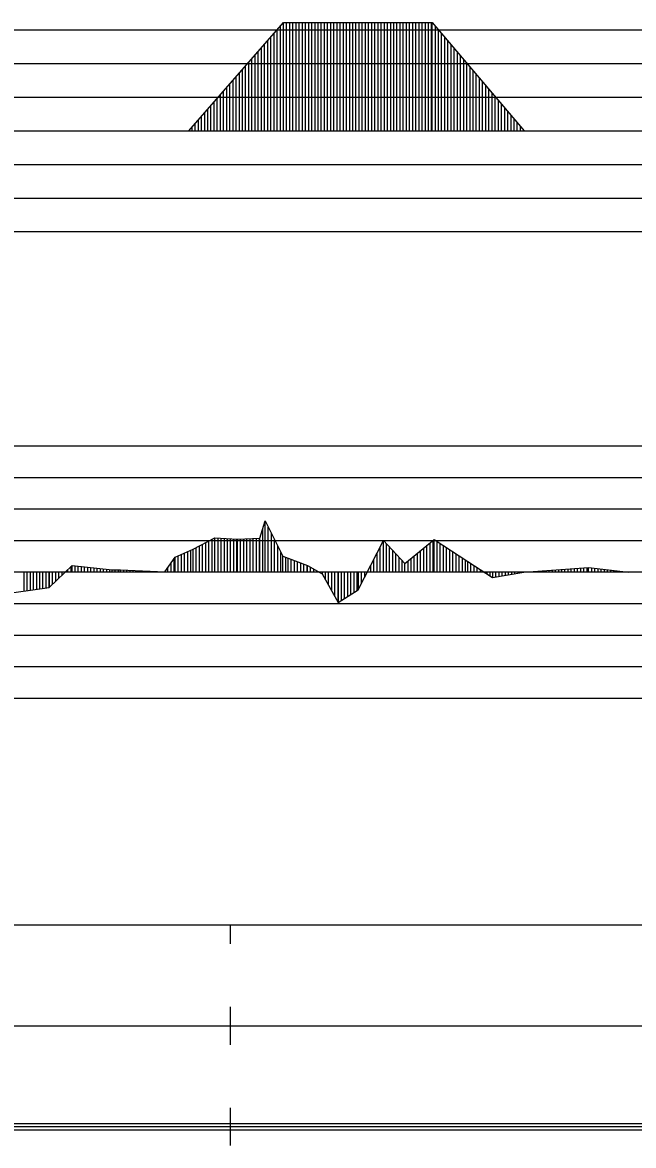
# Model space of a CAD drawing. Extents: x 2 to 10148, y 0 to 380.
# Drawn here: x 6083.2 to 6131.7, y 196.5 to 285.6 of the extents above; entities that cross this region are included whole.
import ezdxf

# ---------------------------------------------------------------- set-up
doc = ezdxf.new("R2010")
doc.units = 0
for name, color, linetype in [('POSUN_CARA', 7, 'Continuous'), ('POSUN_RASTR', 7, 'Continuous'), ('RYCHL_RASTR', 7, 'Continuous'), ('ZRYCHL_CARA', 7, 'Continuous'), ('ZRYCHL_RASTR', 7, 'Continuous')]:
    doc.layers.add(name, color=color, linetype=linetype)

msp = doc.modelspace()

# ---------------------------------------------------------------- linework, layer by layer
at = {"layer": 'POSUN_CARA'}
for p, q in [((6102.01, 244.672), (6102.436, 246.06)), ((6102.436, 246.06), (6103.836, 243.244)), ((6102.436, 242), (6102.436, 246.06)), ((6102.26, 242), (6102.26, 245.487)), ((6102.686, 242), (6102.686, 245.557)), ((6102.936, 242), (6102.936, 245.054)), ((6096.725, 243.818), (6098.454, 244.71)), ((6097.475, 242), (6097.475, 244.205)), ((6097.725, 242), (6097.725, 244.333)), ((6097.975, 242), (6097.975, 244.462)), ((6098.225, 242), (6098.225, 244.591)), ((6098.454, 244.71), (6100.244, 244.591)), ((6098.454, 242), (6098.454, 244.71)), ((6098.704, 242), (6098.704, 244.693)), ((6098.954, 242), (6098.954, 244.676)), ((6099.204, 242), (6099.204, 244.66)), ((6099.454, 242), (6099.454, 244.643)), ((6099.704, 242), (6099.704, 244.627)), ((6099.954, 242), (6099.954, 244.61)), ((6100.204, 242), (6100.204, 244.593)), ((6100.244, 244.591), (6102.01, 244.672)), ((6100.244, 242), (6100.244, 244.591)), ((6100.494, 242), (6100.494, 244.602)), ((6100.744, 242), (6100.744, 244.614)), ((6100.994, 242), (6100.994, 244.625)), ((6101.244, 242), (6101.244, 244.637)), ((6101.494, 242), (6101.494, 244.648)), ((6101.744, 242), (6101.744, 244.66)), ((6101.994, 242), (6101.994, 244.672)), ((6102.01, 242), (6102.01, 244.672)), ((6103.186, 242), (6103.186, 244.551)), ((6109.815, 240.58), (6111.813, 244.49)), ((6111.813, 244.49), (6113.518, 242.662)), ((6111.813, 242), (6111.813, 244.49)), ((6112.063, 242), (6112.063, 244.222)), ((6113.518, 242.662), (6115.831, 244.585)), ((6115.268, 242), (6115.268, 244.117)), ((6115.518, 242), (6115.518, 244.325)), ((6115.768, 242), (6115.768, 244.533)), ((6115.831, 244.585), (6118.512, 242.842)), ((6115.831, 242), (6115.831, 244.585)), ((6116.081, 242), (6116.081, 244.423)), ((6116.331, 242), (6116.331, 244.26)), ((6095.301, 243.162), (6096.725, 243.818)), ((6095.551, 242), (6095.551, 243.277)), ((6095.801, 242), (6095.801, 243.392)), ((6096.051, 242), (6096.051, 243.507)), ((6096.301, 242), (6096.301, 243.622)), ((6096.551, 242), (6096.551, 243.738)), ((6096.725, 242), (6096.725, 243.818)), ((6096.975, 242), (6096.975, 243.947)), ((6097.225, 242), (6097.225, 244.076)), ((6103.436, 242), (6103.436, 244.049)), ((6103.686, 242), (6103.686, 243.546)), ((6103.836, 243.244), (6104.265, 243.093)), ((6103.836, 242), (6103.836, 243.244)), ((6111.315, 242), (6111.315, 243.516)), ((6111.565, 242), (6111.565, 244.005)), ((6112.313, 242), (6112.313, 243.954)), ((6112.563, 242), (6112.563, 243.686)), ((6112.813, 242), (6112.813, 243.418)), ((6114.268, 242), (6114.268, 243.286)), ((6114.518, 242), (6114.518, 243.493)), ((6114.768, 242), (6114.768, 243.701)), ((6115.018, 242), (6115.018, 243.909)), ((6116.581, 242), (6116.581, 244.098)), ((6116.831, 242), (6116.831, 243.935)), ((6117.081, 242), (6117.081, 243.772)), ((6117.331, 242), (6117.331, 243.61)), ((6117.581, 242), (6117.581, 243.447)), ((6117.831, 242), (6117.831, 243.284)), ((6085.302, 240.779), (6087.123, 242.517)), ((6087.052, 242), (6087.052, 242.449)), ((6087.123, 242.517), (6090.299, 242.165)), ((6087.123, 242), (6087.123, 242.517)), ((6087.373, 242), (6087.373, 242.489)), ((6087.623, 242), (6087.623, 242.462)), ((6087.873, 242), (6087.873, 242.434)), ((6088.123, 242), (6088.123, 242.406)), ((6088.373, 242), (6088.373, 242.379)), ((6088.623, 242), (6088.623, 242.351)), ((6094.478, 242.015), (6095.301, 243.162)), ((6094.728, 242), (6094.728, 242.363)), ((6094.978, 242), (6094.978, 242.712)), ((6095.228, 242), (6095.228, 243.06)), ((6095.301, 242), (6095.301, 243.162)), ((6104.086, 242), (6104.086, 243.156)), ((6104.265, 243.093), (6105.787, 242.516)), ((6104.265, 242), (6104.265, 243.093)), ((6104.515, 242), (6104.515, 242.998)), ((6104.765, 242), (6104.765, 242.903)), ((6105.015, 242), (6105.015, 242.808)), ((6105.265, 242), (6105.265, 242.714)), ((6105.515, 242), (6105.515, 242.619)), ((6105.765, 242), (6105.765, 242.524)), ((6105.787, 242.516), (6106.949, 241.845)), ((6105.787, 242), (6105.787, 242.516)), ((6106.037, 242), (6106.037, 242.371)), ((6110.815, 242), (6110.815, 242.537)), ((6111.065, 242), (6111.065, 243.026)), ((6113.063, 242), (6113.063, 243.15)), ((6113.313, 242), (6113.313, 242.882)), ((6113.518, 242), (6113.518, 242.662)), ((6113.768, 242), (6113.768, 242.87)), ((6114.018, 242), (6114.018, 243.078)), ((6118.081, 242), (6118.081, 243.122)), ((6118.331, 242), (6118.331, 242.959)), ((6118.512, 242.842), (6120.465, 241.561)), ((6118.512, 242), (6118.512, 242.842)), ((6118.762, 242), (6118.762, 242.678)), ((6119.012, 242), (6119.012, 242.514)), ((6119.262, 242), (6119.262, 242.35)), ((6122.966, 241.985), (6128.091, 242.36)), ((6127.966, 242), (6127.966, 242.351)), ((6128.091, 242.36), (6131.265, 241.998)), ((6128.091, 242), (6128.091, 242.36)), ((6083.294, 242), (6083.294, 240.493)), ((6083.544, 242), (6083.544, 240.529)), ((6083.794, 242), (6083.794, 240.565)), ((6084.044, 242), (6084.044, 240.6)), ((6084.294, 242), (6084.294, 240.636)), ((6084.544, 242), (6084.544, 240.671)), ((6084.794, 242), (6084.794, 240.707)), ((6085.044, 242), (6085.044, 240.742)), ((6085.294, 242), (6085.294, 240.778)), ((6085.302, 242), (6085.302, 240.779)), ((6085.552, 242), (6085.552, 241.018)), ((6085.802, 242), (6085.802, 241.256)), ((6086.052, 242), (6086.052, 241.495)), ((6086.302, 242), (6086.302, 241.733)), ((6086.552, 242), (6086.552, 241.972)), ((6086.802, 242), (6086.802, 242.21)), ((6088.873, 242), (6088.873, 242.323)), ((6089.123, 242), (6089.123, 242.296)), ((6089.373, 242), (6089.373, 242.268)), ((6089.623, 242), (6089.623, 242.24)), ((6089.873, 242), (6089.873, 242.213)), ((6090.123, 242), (6090.123, 242.185)), ((6090.299, 242.165), (6090.977, 242.172)), ((6090.299, 242), (6090.299, 242.165)), ((6090.549, 242), (6090.549, 242.168)), ((6090.799, 242), (6090.799, 242.17)), ((6090.977, 242.172), (6094.478, 242.015)), ((6090.977, 242), (6090.977, 242.172)), ((6091.227, 242), (6091.227, 242.161)), ((6091.477, 242), (6091.477, 242.149)), ((6091.727, 242), (6091.727, 242.138)), ((6091.977, 242), (6091.977, 242.127)), ((6092.227, 242), (6092.227, 242.116)), ((6092.477, 242), (6092.477, 242.105)), ((6092.727, 242), (6092.727, 242.094)), ((6092.977, 242), (6092.977, 242.082)), ((6093.227, 242), (6093.227, 242.071)), ((6093.477, 242), (6093.477, 242.06)), ((6093.727, 242), (6093.727, 242.049)), ((6093.977, 242), (6093.977, 242.038)), ((6094.227, 242), (6094.227, 242.027)), ((6094.477, 242), (6094.477, 242.015)), ((6094.478, 242), (6094.478, 242.015)), ((6106.287, 242), (6106.287, 242.227)), ((6106.537, 242), (6106.537, 242.083)), ((6106.787, 242), (6106.787, 241.939)), ((6106.949, 242), (6106.949, 241.845)), ((6106.949, 241.845), (6108.216, 239.576)), ((6107.199, 242), (6107.199, 241.397)), ((6107.449, 242), (6107.449, 240.949)), ((6107.699, 242), (6107.699, 240.502)), ((6107.949, 242), (6107.949, 240.054)), ((6108.199, 242), (6108.199, 239.606)), ((6108.216, 242), (6108.216, 239.576)), ((6108.466, 242), (6108.466, 239.733)), ((6108.716, 242), (6108.716, 239.89)), ((6108.966, 242), (6108.966, 240.047)), ((6109.216, 242), (6109.216, 240.204)), ((6109.466, 242), (6109.466, 240.361)), ((6109.716, 242), (6109.716, 240.517)), ((6109.815, 242), (6109.815, 240.58)), ((6110.065, 242), (6110.065, 241.069)), ((6110.315, 242), (6110.315, 241.558)), ((6110.565, 242), (6110.565, 242.048)), ((6119.512, 242), (6119.512, 242.186)), ((6119.762, 242), (6119.762, 242.022)), ((6120.012, 242), (6120.012, 241.859)), ((6120.262, 242), (6120.262, 241.695)), ((6120.465, 242), (6120.465, 241.561)), ((6120.465, 241.561), (6122.966, 241.985)), ((6120.715, 242), (6120.715, 241.604)), ((6120.965, 242), (6120.965, 241.646)), ((6121.215, 242), (6121.215, 241.688)), ((6121.465, 242), (6121.465, 241.731)), ((6121.715, 242), (6121.715, 241.773)), ((6121.965, 242), (6121.965, 241.815)), ((6122.215, 242), (6122.215, 241.857)), ((6122.465, 242), (6122.465, 241.9)), ((6122.715, 242), (6122.715, 241.942)), ((6122.965, 242), (6122.965, 241.984)), ((6122.966, 242), (6122.966, 241.985)), ((6123.216, 242), (6123.216, 242.003)), ((6123.466, 242), (6123.466, 242.021)), ((6123.716, 242), (6123.716, 242.039)), ((6123.966, 242), (6123.966, 242.058)), ((6124.216, 242), (6124.216, 242.076)), ((6124.466, 242), (6124.466, 242.094)), ((6124.716, 242), (6124.716, 242.113)), ((6124.966, 242), (6124.966, 242.131)), ((6125.216, 242), (6125.216, 242.149)), ((6125.466, 242), (6125.466, 242.168)), ((6125.716, 242), (6125.716, 242.186)), ((6125.966, 242), (6125.966, 242.204)), ((6126.216, 242), (6126.216, 242.223)), ((6126.466, 242), (6126.466, 242.241)), ((6126.716, 242), (6126.716, 242.259)), ((6126.966, 242), (6126.966, 242.278)), ((6127.216, 242), (6127.216, 242.296)), ((6127.466, 242), (6127.466, 242.314)), ((6127.716, 242), (6127.716, 242.332)), ((6128.341, 242), (6128.341, 242.331)), ((6128.591, 242), (6128.591, 242.303)), ((6128.841, 242), (6128.841, 242.274)), ((6129.091, 242), (6129.091, 242.246)), ((6129.341, 242), (6129.341, 242.217)), ((6129.591, 242), (6129.591, 242.189)), ((6129.841, 242), (6129.841, 242.16)), ((6130.091, 242), (6130.091, 242.132)), ((6130.341, 242), (6130.341, 242.103)), ((6130.591, 242), (6130.591, 242.075)), ((6130.841, 242), (6130.841, 242.046)), ((6131.091, 242), (6131.091, 242.018)), ((6080.294, 240.067), (6085.302, 240.779)), ((6108.216, 239.576), (6109.815, 240.58))]:
    msp.add_line(p, q, dxfattribs=at)
at = {"layer": 'POSUN_RASTR'}
for p, q in [((5992, 252), (6188, 252)), ((5992, 249.5), (6188, 249.5)), ((5992, 247), (6188, 247)), ((5992, 244.5), (6188, 244.5)), ((5974.91, 242), (6872.958, 242)), ((5992, 239.5), (6188, 239.5)), ((5992, 237), (6188, 237)), ((5992, 234.5), (6188, 234.5)), ((5992, 232), (6188, 232))]:
    msp.add_line(p, q, dxfattribs=at)
at = {"layer": 'RYCHL_RASTR'}
for p, q in [((5971.058, 214), (6871.344, 214)), ((6099.687, 212.5), (6099.687, 214)), ((6099.687, 204.5), (6099.687, 207.5)), ((5971.085, 206), (6871.33, 206)), ((6099.687, 196.5), (6099.687, 199.5)), ((5971.287, 198.25), (6871.33, 198.25)), ((5971.287, 198), (6871.33, 198)), ((5971.307, 197.75), (6871.33, 197.75))]:
    msp.add_line(p, q, dxfattribs=at)
at = {"layer": 'ZRYCHL_CARA'}
for p, q in [((6096.393, 277), (6103.893, 285.593)), ((6103.643, 277), (6103.643, 285.307)), ((6103.893, 277), (6103.893, 285.593)), ((6103.893, 285.593), (6115.686, 285.593)), ((6104.143, 277), (6104.143, 285.593)), ((6104.393, 277), (6104.393, 285.593)), ((6104.643, 277), (6104.643, 285.593)), ((6104.893, 277), (6104.893, 285.593)), ((6105.143, 277), (6105.143, 285.593)), ((6105.393, 277), (6105.393, 285.593)), ((6105.643, 277), (6105.643, 285.593)), ((6105.893, 277), (6105.893, 285.593)), ((6106.143, 277), (6106.143, 285.593)), ((6106.393, 277), (6106.393, 285.593)), ((6106.643, 277), (6106.643, 285.593)), ((6106.893, 277), (6106.893, 285.593)), ((6107.143, 277), (6107.143, 285.593)), ((6107.393, 277), (6107.393, 285.593)), ((6107.643, 277), (6107.643, 285.593)), ((6107.893, 277), (6107.893, 285.593)), ((6108.143, 277), (6108.143, 285.593)), ((6108.393, 277), (6108.393, 285.593)), ((6108.643, 277), (6108.643, 285.593)), ((6108.893, 277), (6108.893, 285.593)), ((6109.143, 277), (6109.143, 285.593)), ((6109.393, 277), (6109.393, 285.593)), ((6109.643, 277), (6109.643, 285.593)), ((6109.893, 277), (6109.893, 285.593)), ((6110.143, 277), (6110.143, 285.593)), ((6110.393, 277), (6110.393, 285.593)), ((6110.643, 277), (6110.643, 285.593)), ((6110.893, 277), (6110.893, 285.593)), ((6111.143, 277), (6111.143, 285.593)), ((6111.393, 277), (6111.393, 285.593)), ((6111.643, 277), (6111.643, 285.593)), ((6111.893, 277), (6111.893, 285.593)), ((6112.143, 277), (6112.143, 285.593)), ((6112.393, 277), (6112.393, 285.593)), ((6112.643, 277), (6112.643, 285.593)), ((6112.893, 277), (6112.893, 285.593)), ((6113.143, 277), (6113.143, 285.593)), ((6113.393, 277), (6113.393, 285.593)), ((6113.643, 277), (6113.643, 285.593)), ((6113.893, 277), (6113.893, 285.593)), ((6114.143, 277), (6114.143, 285.593)), ((6114.393, 277), (6114.393, 285.593)), ((6114.643, 277), (6114.643, 285.593)), ((6114.893, 277), (6114.893, 285.593)), ((6115.143, 277), (6115.143, 285.593)), ((6115.393, 277), (6115.393, 285.593)), ((6115.643, 277), (6115.643, 285.593)), ((6115.686, 277), (6115.686, 285.593)), ((6115.686, 285.593), (6122.986, 277)), ((6115.936, 277), (6115.936, 285.299)), ((6102.893, 277), (6102.893, 284.447)), ((6103.143, 277), (6103.143, 284.734)), ((6103.393, 277), (6103.393, 285.02)), ((6116.186, 277), (6116.186, 285.005)), ((6116.436, 277), (6116.436, 284.71)), ((6116.686, 277), (6116.686, 284.416)), ((6102.143, 277), (6102.143, 283.588)), ((6102.393, 277), (6102.393, 283.874)), ((6102.643, 277), (6102.643, 284.161)), ((6116.936, 277), (6116.936, 284.122)), ((6117.186, 277), (6117.186, 283.827)), ((6117.436, 277), (6117.436, 283.533)), ((6101.143, 277), (6101.143, 282.442)), ((6101.393, 277), (6101.393, 282.729)), ((6101.643, 277), (6101.643, 283.015)), ((6101.893, 277), (6101.893, 283.302)), ((6117.686, 277), (6117.686, 283.239)), ((6117.936, 277), (6117.936, 282.945)), ((6118.186, 277), (6118.186, 282.65)), ((6100.393, 277), (6100.393, 281.583)), ((6100.643, 277), (6100.643, 281.869)), ((6100.893, 277), (6100.893, 282.156)), ((6118.436, 277), (6118.436, 282.356)), ((6118.686, 277), (6118.686, 282.062)), ((6118.936, 277), (6118.936, 281.767)), ((6099.643, 277), (6099.643, 280.724)), ((6099.893, 277), (6099.893, 281.01)), ((6100.143, 277), (6100.143, 281.297)), ((6119.186, 277), (6119.186, 281.473)), ((6119.436, 277), (6119.436, 281.179)), ((6119.686, 277), (6119.686, 280.885)), ((6098.893, 277), (6098.893, 279.864)), ((6099.143, 277), (6099.143, 280.151)), ((6099.393, 277), (6099.393, 280.437)), ((6119.936, 277), (6119.936, 280.59)), ((6120.186, 277), (6120.186, 280.296)), ((6120.436, 277), (6120.436, 280.002)), ((6098.143, 277), (6098.143, 279.005)), ((6098.393, 277), (6098.393, 279.291)), ((6098.643, 277), (6098.643, 279.578)), ((6120.686, 277), (6120.686, 279.707)), ((6120.936, 277), (6120.936, 279.413)), ((6121.186, 277), (6121.186, 279.119)), ((6097.393, 277), (6097.393, 278.146)), ((6097.643, 277), (6097.643, 278.432)), ((6097.893, 277), (6097.893, 278.719)), ((6121.436, 277), (6121.436, 278.825)), ((6121.686, 277), (6121.686, 278.53)), ((6121.936, 277), (6121.936, 278.236)), ((6096.643, 277), (6096.643, 277.286)), ((6096.893, 277), (6096.893, 277.573)), ((6097.143, 277), (6097.143, 277.859)), ((6122.186, 277), (6122.186, 277.942)), ((6122.436, 277), (6122.436, 277.647)), ((6122.686, 277), (6122.686, 277.353)), ((5974.91, 277), (6872.958, 277)), ((6122.936, 277), (6122.936, 277.059))]:
    msp.add_line(p, q, dxfattribs=at)
at = {"layer": 'ZRYCHL_RASTR'}
for p, q in [((5984.421, 285), (6188, 285)), ((5984.545, 282.333), (6188, 282.333)), ((5984.525, 279.667), (6188, 279.667)), ((5992, 274.333), (6188, 274.333)), ((5992, 271.667), (6188, 271.667)), ((5992, 269), (6188, 269))]:
    msp.add_line(p, q, dxfattribs=at)

doc.saveas('drawing.dxf')
